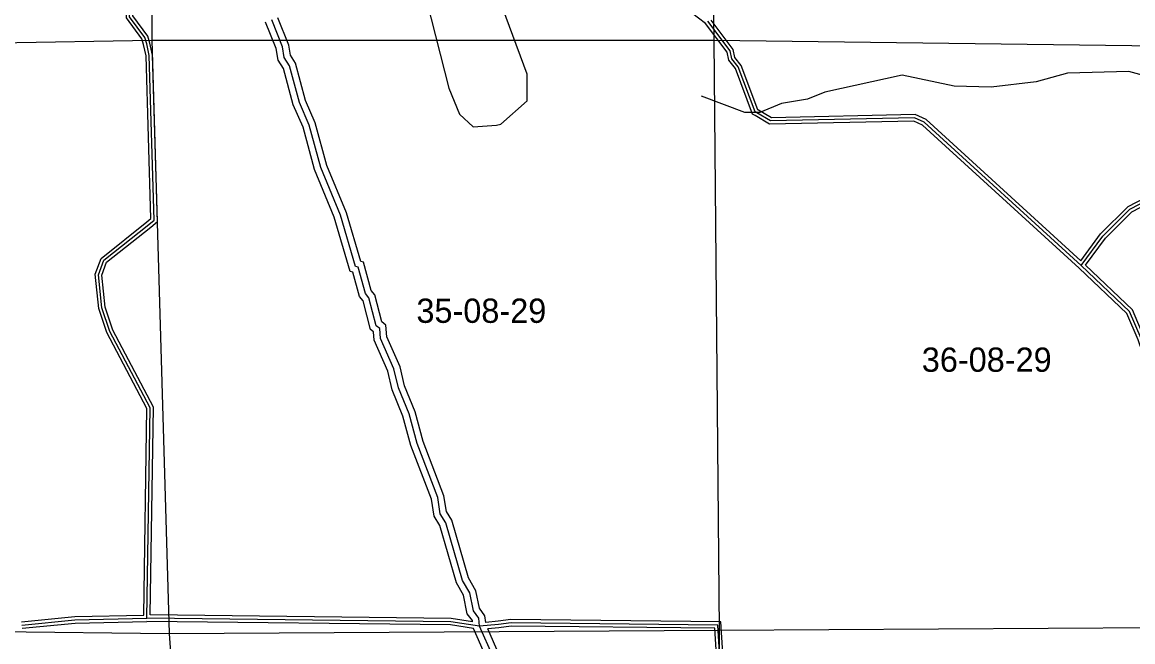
# Model space of a CAD drawing. Extents: x 418523 to 616617, y 1878279 to 2196743.
# Drawn here: x 540912 to 551209, y 1971295 to 1977041 of the extents above; entities that cross this region are included whole.
import ezdxf

# ---------------------------------------------------------------- set-up
doc = ezdxf.new("R2010")
doc.units = 0
for name, color, linetype in [('Level 1', 7, 'Continuous'), ('Level 13', 7, 'Continuous'), ('Level 14', 7, 'Continuous'), ('Level 2', 7, 'Continuous'), ('Level 31', 7, 'Continuous'), ('Level 32', 7, 'Continuous'), ('Level 5', 7, 'Continuous'), ('Level 7', 7, 'Continuous')]:
    doc.layers.add(name, color=color, linetype=linetype)

msp = doc.modelspace()

# ---------------------------------------------------------------- linework, layer by layer
at = {"layer": 'Level 1'}
for p, q in [((547218.376, 1982168.775), (547325.937, 1976873.048)), ((542079.679, 1982110.887), (542115.364, 1976873.28)), ((537258.154, 1976792.741), (542115.364, 1976873.28)), ((542115.364, 1976873.28), (542274.385, 1971371.608)), ((542115.364, 1976873.28), (547325.937, 1976873.048)), ((547325.937, 1976873.048), (547374.994, 1971403.607)), ((547325.937, 1976873.048), (552570.346, 1976806.793)), ((537240.789, 1971427.169), (542274.385, 1971371.608)), ((547374.994, 1971403.607), (552641.677, 1971433.22)), ((542274.385, 1971371.608), (547374.994, 1971403.607)), ((542274.385, 1971371.608), (542417.291, 1969283.153)), ((547374.994, 1971403.607), (547377.548, 1969269.796))]:
    msp.add_line(p, q, dxfattribs=at)
at = {"layer": 'Level 13'}
for points in [[(545152.774, 1971438.652), (545144.749, 1971513.59), (545094.812, 1971580.289), (545061.997, 1971747.306), (544995.71, 1971863.876), (544838.662, 1972397.835), (544788.779, 1972481.626), (544764.164, 1972631.527), (544573.706, 1973132.495), (544499.654, 1973407.644), (544400.119, 1973649.778), (544359.084, 1973824.821), (544234.609, 1974108.489), (544226.639, 1974200.154), (544193.398, 1974225.347), (544127.234, 1974484.108), (544094.044, 1974525.666), (544028.148, 1974767.699), (544003.107, 1974776.14), (543862.726, 1975251.867), (543680.363, 1975693.904), (543573.049, 1976086.254), (543481.992, 1976294.909), (543391.026, 1976636.661), (543341.444, 1976712.091), (543324.935, 1976812.147), (543225.441, 1977062.284)], [(545966.474, 1969273.596), (545608.022, 1970236.853), (545301.638, 1971029.453), (545277.263, 1971154.625), (545152.774, 1971438.652)]]:
    msp.add_lwpolyline(points, dxfattribs=at)
at = {"layer": 'Level 14'}
for points in [[(545088.08, 1971479.276), (545086.844, 1971490.818), (545038.575, 1971555.287), (545005.005, 1971726.146), (544940.111, 1971840.269), (544783.234, 1972373.644), (544731.412, 1972460.696), (544705.934, 1972615.848), (544516.55, 1973113.991), (544442.707, 1973388.363), (544342.799, 1973631.408), (544301.924, 1973805.759), (544175.691, 1974093.436), (544169.17, 1974168.422), (544140.457, 1974190.184), (544072.299, 1974456.746), (544039.412, 1974497.925), (543978.66, 1974721.062), (543954.386, 1974729.244), (543806.064, 1975231.881), (543623.473, 1975674.472), (543516.319, 1976066.236), (543425.179, 1976275.079), (543335.545, 1976611.83), (543284.314, 1976689.767), (543266.788, 1976795.989), (543168.938, 1977041.995)], [(545209.333, 1971474.01), (545202.655, 1971536.361), (545151.049, 1971605.29), (545118.988, 1971768.466), (545051.309, 1971887.485), (544894.091, 1972422.025), (544846.148, 1972502.558), (544822.395, 1972647.207), (544630.863, 1973151), (544556.603, 1973426.924), (544457.441, 1973668.149), (544416.243, 1973843.883), (544293.528, 1974123.541), (544284.107, 1974231.886), (544246.339, 1974260.511), (544182.169, 1974511.471), (544148.677, 1974553.409), (544077.635, 1974814.336), (544051.829, 1974823.036), (543919.388, 1975271.853), (543737.254, 1975713.335), (543629.779, 1976106.273), (543538.804, 1976314.738), (543446.507, 1976661.492), (543398.573, 1976734.415), (543383.082, 1976828.305), (543281.945, 1977082.574)], [(545902.389, 1969273.768), (545551.92, 1970215.573), (545243.757, 1971012.773), (545219.639, 1971136.628), (545096.681, 1971417.163)], [(546027.839, 1969273.431), (546026.62, 1969284.009), (545664.124, 1970258.133), (545359.518, 1971046.134), (545334.888, 1971172.621), (545228.426, 1971415.517)]]:
    msp.add_lwpolyline(points, dxfattribs=at)
at = {"layer": 'Level 31'}
for p, q in [((544886.028, 1971480.916), (542068.572, 1971513.551)), ((545152.774, 1971438.652), (544886.028, 1971480.916)), ((545327.988, 1971454.851), (545152.774, 1971438.652)), ((545444.813, 1971470.864), (545327.988, 1971454.851))]:
    msp.add_line(p, q, dxfattribs=at)
for points in [[(542066.364, 1976840.399), (542049.73, 1976898.999), (541908.502, 1977091.085), (541908.604, 1977124.177), (541850.434, 1977191.271), (541808.89, 1977299.771), (541785.094, 1977708.231), (541719.733, 1978216.827), (541654.839, 1978875.613), (541672.115, 1979125.755), (542123.392, 1979474.553)], [(547722.559, 1976199.964), (547708.306, 1976208.371), (547550.894, 1976625.586), (547492.736, 1976700.671), (547476.459, 1976775.996), (547268.82, 1977051.534)], [(542136.814, 1975206.27), (542090.776, 1976731.953), (542066.364, 1976840.399)], [(550730.502, 1974783.138), (549275.105, 1976112.503), (549183.531, 1976154.226), (547849.887, 1976124.676), (547722.559, 1976199.964)], [(550730.502, 1974783.138), (550931.502, 1975057.486), (551182.243, 1975306.964), (551916.589, 1975688.531), (552167.684, 1975954.743), (552178.858, 1975979.076)], [(542068.572, 1971513.551), (542098.734, 1973464.109), (541725.56, 1974173.672), (541651.034, 1974390.643), (541618.678, 1974699.126), (541668.909, 1974832.431), (542086.869, 1975164.604), (542136.814, 1975206.27)], [(552346.964, 1971344.181), (551974.208, 1972278.737), (551668.07, 1973088.375), (551609.898, 1973163.452), (551287.338, 1974106.238), (551179.534, 1974356.741), (550730.502, 1974783.138)], [(540909.49, 1971449.89), (541401.503, 1971498.536), (542068.572, 1971513.551)], [(547418.065, 1970540.201), (547362.043, 1971449.141), (545444.813, 1971470.864)]]:
    msp.add_lwpolyline(points, dxfattribs=at)
at = {"layer": 'Level 32'}
for p, q in [((544888.564, 1971510.888), (542099.036, 1971543.2)), ((544883.494, 1971450.941), (542068.737, 1971483.545)), ((545096.68, 1971417.164), (544883.494, 1971450.941)), ((545088.08, 1971479.276), (544888.564, 1971510.888)), ((545324.569, 1971484.664), (545209.333, 1971474.01)), ((545442.936, 1971500.887), (545324.569, 1971484.663)), ((545446.69, 1971440.839), (545331.408, 1971425.038)), ((545331.408, 1971425.037), (545228.426, 1971415.516))]:
    msp.add_line(p, q, dxfattribs=at)
for points in [[(542037.278, 1976833.002), (542022.35, 1976885.594), (541878.47, 1977081.285), (541878.569, 1977113.023), (541824.306, 1977175.61), (541779.21, 1977293.385), (541755.206, 1977705.443), (541689.92, 1978213.445), (541624.736, 1978875.173), (541643.114, 1979141.256), (542090.845, 1979487.313)], [(542095.453, 1976847.793), (542077.111, 1976912.404), (541938.534, 1977100.885), (541938.64, 1977135.331), (541876.562, 1977206.933), (541838.569, 1977306.156), (541814.984, 1977711.019), (541749.545, 1978220.211), (541684.941, 1978876.052), (541701.117, 1979110.253), (542155.939, 1979461.791)], [(547247.395, 1977030.116), (546987.274, 1977226.306), (546785.919, 1977315.542), (546118.545, 1977417.29), (545976.578, 1977488.941), (545835.317, 1977630.884), (545818.349, 1977682.031), (545626.564, 1977899.899), (545609.998, 1977958.998), (545180.279, 1978507.542), (545052.233, 1978731.116), (545003.432, 1979011.838), (544790.225, 1979267.436), (544672.329, 1979496.883)], [(547707.318, 1976174.123), (547683.966, 1976187.896), (547524.416, 1976610.778), (547464.849, 1976687.681), (547448.529, 1976763.21), (547247.396, 1977030.116)], [(547737.801, 1976225.805), (547732.647, 1976228.845), (547577.371, 1976640.392), (547520.622, 1976713.661), (547504.389, 1976788.781), (547300.344, 1977059.551)], [(542106.387, 1975219.955), (542060.875, 1976728.171), (542037.279, 1976833.002)], [(542167.243, 1975192.583), (542120.677, 1976735.734), (542095.452, 1976847.793)], [(550710.055, 1974761.182), (549258.364, 1976087.163), (549177.336, 1976124.081), (547841.99, 1976094.492), (547707.289, 1976174.14)], [(550726.056, 1974827.831), (549291.847, 1976137.843), (549189.725, 1976184.371), (547857.784, 1976154.859), (547737.829, 1976225.788)], [(550726.056, 1974827.831), (550908.684, 1975077.104), (551164.337, 1975331.47), (551898.25, 1975712.811), (552142.477, 1975971.742), (552151.594, 1975991.596)], [(550770.31, 1974786.709), (550954.32, 1975037.869), (551200.149, 1975282.459), (551934.929, 1975664.251), (552192.89, 1975937.744), (552206.121, 1975966.556)], [(542039.023, 1971542.894), (542068.618, 1973456.919), (541697.935, 1974161.748), (541621.553, 1974384.123), (541588.1, 1974703.058), (541643.756, 1974850.762), (542067.924, 1975187.87), (542106.387, 1975219.955)], [(542099.036, 1971543.2), (542128.849, 1973471.299), (541753.186, 1974185.597), (541680.515, 1974397.164), (541649.255, 1974695.192), (541694.061, 1974814.099), (542105.814, 1975141.339), (542167.243, 1975192.583)], [(552304.652, 1971369.287), (551946.242, 1972267.874), (551641.6, 1973073.556), (551583.128, 1973149.021), (551259.325, 1974095.436), (551154.41, 1974339.226), (550710.055, 1974761.182)], [(552362.049, 1971387.341), (552002.174, 1972289.601), (551694.541, 1973103.194), (551636.669, 1973177.884), (551315.349, 1974117.04), (551204.658, 1974374.255), (550770.31, 1974786.708)], [(540906.539, 1971479.745), (541399.686, 1971528.503), (542039.023, 1971542.893)], [(540912.443, 1971420.035), (541403.319, 1971468.568), (542068.737, 1971483.546)], [(547447.094, 1970556.921), (547390.271, 1971478.823), (545442.936, 1971500.887)], [(547389.039, 1970523.479), (547333.814, 1971419.457), (545446.69, 1971440.839)]]:
    msp.add_lwpolyline(points, dxfattribs=at)
at = {"layer": 'Level 5'}
msp.add_lwpolyline([(552885.604, 1975661.474), (552560.546, 1975687.531), (552468.973, 1975729.511), (551845.608, 1976298.406), (551387.833, 1976524.955), (551171.277, 1976584.033), (550604.344, 1976569.186), (550312.308, 1976486.77), (549895.329, 1976438.093), (549553.57, 1976447.538), (549070.387, 1976549.145), (548352.933, 1976393.081), (548194.35, 1976326.877), (547952.435, 1976285.983), (547752.102, 1976203.269), (547610.379, 1976203.727), (547210.726, 1976355.086)], dxfattribs=at)
at = {"layer": 'Level 7'}
msp.add_lwpolyline([(544662.609, 1977230.312), (544868.439, 1976429.336), (544967.685, 1976187.281), (545092.34, 1976070.151), (545309.155, 1976086.134), (545350.866, 1976094.345), (545593.308, 1976310.303), (545594.124, 1976560.389), (545296.593, 1977361.634)], dxfattribs=at)

# ---------------------------------------------------------------- texts
at = {"layer": 'Level 2'}
for s, p in [('35-08-29', (544566.98, 1974252.482)), ('36-08-29', (549252.351, 1973798.57))]:
    msp.add_text(s, height=225, dxfattribs=at).set_placement(p)

doc.saveas('drawing.dxf')
